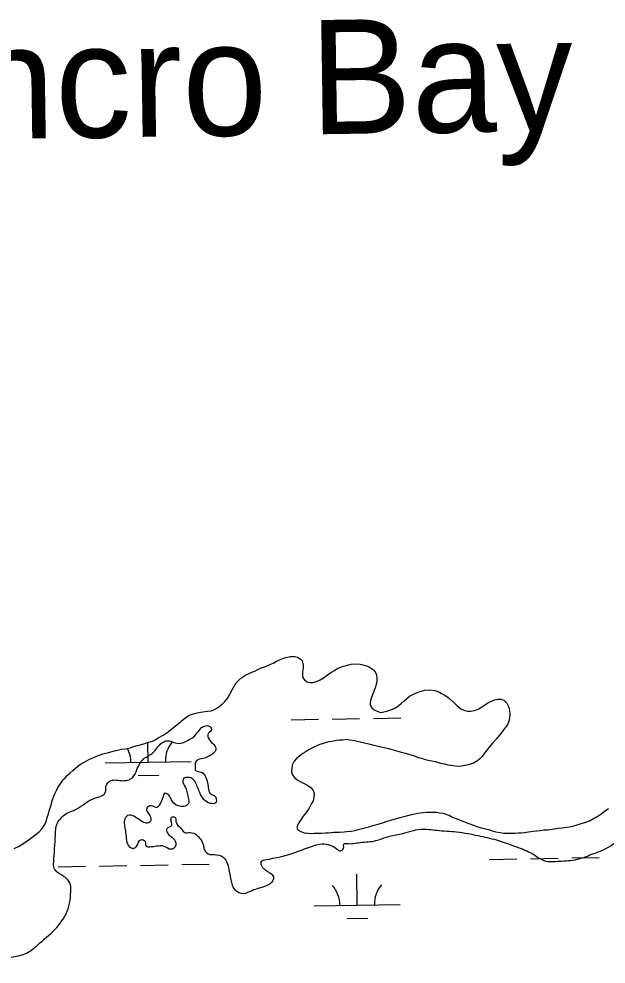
# Model space of a CAD drawing. Extents: x 3887375 to 3925618, y 296674 to 322633.
# Drawn here: x 3905458 to 3906141, y 309503 to 310604 of the extents above; entities that cross this region are included whole.
import ezdxf

# ---------------------------------------------------------------- set-up
doc = ezdxf.new("R2010")
doc.units = 0
for name, color, linetype in [('V-RIVR-EDGE', 7, 'Continuous'), ('V-RIVR-IDEN', 7, 'Continuous'), ('V-WETL-SWMP', 7, 'Continuous')]:
    doc.layers.add(name, color=color, linetype=linetype)

msp = doc.modelspace()

# ---------------------------------------------------------------- linework, layer by layer
at = {"layer": 'V-RIVR-EDGE'}
msp.add_spline([(3904563.6, 310579.8), (3904567.6, 310562.4), (3904567.6, 310546.3), (3904566.7, 310522.5), (3904564.4, 310511), (3904558.6, 310501), (3904553.6, 310491), (3904547.8, 310469.6), (3904544.7, 310458.8), (3904538.5, 310452.7), (3904532.4, 310445), (3904528.5, 310436.2), (3904527, 310427.4), (3904524.6, 310407.1), (3904524.2, 310399), (3904525.7, 310386.3), (3904529.1, 310372.5), (3904528.7, 310356.8), (3904521, 310342.6), (3904514.4, 310333.8), (3904507.5, 310313.5), (3904500.9, 310287.4), (3904495.1, 310262.1), (3904494.7, 310255.5), (3904495, 310249.4), (3904500.4, 310243.2), (3904502.3, 310233.6), (3904504.6, 310217.9), (3904501.1, 310201), (3904486.4, 310177.3), (3904459.1, 310151.6), (3904446, 310140.1), (3904440.2, 310129.4), (3904435.6, 310118.7), (3904435.2, 310104.8), (3904439.8, 310086), (3904445.1, 310063), (3904449.7, 310055.7), (3904453.5, 310053.4), (3904458.5, 310053), (3904478.5, 310058.3), (3904506.5, 310066.7), (3904524.5, 310067), (3904541, 310062.4), (3904559.4, 310053.9), (3904567.9, 310053.1), (3904578.2, 310053.1), (3904588.6, 310055.7), (3904600.1, 310065.3), (3904609.4, 310089.4), (3904618.7, 310103.6), (3904627.1, 310109.4), (3904635.2, 310113.6), (3904646.3, 310121.2), (3904651, 310129.3), (3904656, 310141.5), (3904662.5, 310152.6), (3904671.4, 310160.3), (3904679.8, 310165.6), (3904685.6, 310165.6), (3904693.7, 310165.6), (3904700.9, 310166.7), (3904713.2, 310170.2), (3904727.9, 310183.2), (3904744.8, 310194.7), (3904754.8, 310195.8), (3904765.5, 310195.4), (3904771.6, 310189.2), (3904772.4, 310182.7), (3904766.6, 310168.9), (3904766.6, 310160.1), (3904771.9, 310156.6), (3904780.8, 310159.6), (3904793.8, 310171.1), (3904802.7, 310176.1), (3904812.3, 310176.4), (3904825.3, 310177.2), (3904841.1, 310178.7), (3904848.4, 310178.7), (3904856, 310172.9), (3904867.9, 310169), (3904877.5, 310169.8), (3904885.9, 310164), (3904886.3, 310159.8), (3904883.6, 310154.4), (3904885.9, 310150.2), (3904898.2, 310157.8), (3904905.9, 310155.9), (3904909.3, 310149), (3904909.7, 310137.8), (3904903.9, 310119), (3904894.6, 310105.2), (3904896.5, 310099.9), (3904904.2, 310093.7), (3904925.6, 310079.1), (3904932.9, 310065.6), (3904932.9, 310059.5), (3904929.4, 310052.6), (3904916.3, 310041.5), (3904914.4, 310037.3), (3904919, 310036.9), (3904931.7, 310035.3), (3904934.3, 310027.6), (3904933.6, 310020.3), (3904925.9, 310014.6), (3904916.7, 310014.6), (3904904.8, 310011.6), (3904897.4, 310005.8), (3904895.5, 309999.7), (3904899.3, 309995.8), (3904900.9, 309986.2), (3904896.6, 309979), (3904890.1, 309973.2), (3904888.1, 309964.4), (3904891.2, 309957.5), (3904891.5, 309949.4), (3904890, 309943.3), (3904886.9, 309936.4), (3904888.4, 309932.2), (3904894.6, 309929.1), (3904899.6, 309929.8), (3904916.8, 309934), (3904919.9, 309932.1), (3904920.3, 309924.8), (3904920.6, 309914), (3904925.6, 309907.9), (3904928.7, 309901.7), (3904929.8, 309889.1), (3904928.6, 309884.1), (3904922.5, 309877.2), (3904919.8, 309869.1), (3904919.7, 309860.7), (3904920.9, 309848.8), (3904917, 309843.4), (3904913.9, 309834.2), (3904910, 309820), (3904909.6, 309806.6), (3904909.9, 309784), (3904912.2, 309761.3), (3904909.9, 309748.6), (3904906, 309734.1), (3904897.9, 309726), (3904893.3, 309718.7), (3904892.1, 309712.6), (3904890.9, 309700.3), (3904894.4, 309688.4), (3904906.6, 309673.8), (3904919.2, 309660.7), (3904933.8, 309642.7), (3904934.1, 309636.5), (3904944.8, 309615.8), (3904952.5, 309600.8), (3904961.3, 309591.5), (3904969.3, 309588.1), (3904975.1, 309580.4), (3904982.3, 309570.8), (3904987.3, 309570), (3904997.7, 309573.8), (3905004.2, 309573.8), (3905013, 309568.8), (3905015.7, 309562.2), (3905017.6, 309556.1), (3905024.5, 309551.1), (3905034.5, 309546.1), (3905057.5, 309534.1), (3905069.4, 309531.8), (3905082, 309530.6), (3905090.9, 309530.2), (3905100.1, 309527.5), (3905110, 309524), (3905118.1, 309522.4), (3905135, 309522.4), (3905146.1, 309525.4), (3905165.7, 309540), (3905175, 309551.9), (3905183, 309557.2), (3905190.7, 309559.9), (3905203.8, 309559.8), (3905216.8, 309556.7), (3905230.2, 309551.7), (3905235.2, 309552.1), (3905249.1, 309556.3), (3905256.7, 309555.9), (3905262.5, 309551.3), (3905265.1, 309542), (3905270.1, 309537), (3905277.4, 309537), (3905284.7, 309539.3), (3905295.9, 309545), (3905306.2, 309548.1), (3905318.9, 309553.4), (3905331.2, 309554.2), (3905341.5, 309553), (3905346.9, 309547.6), (3905357.6, 309519.9), (3905364.8, 309508.8), (3905374.8, 309503.8), (3905381.3, 309504.1), (3905394.8, 309508.3), (3905403.2, 309505.2), (3905409.4, 309504.1), (3905419.3, 309508.3), (3905430.9, 309510.2), (3905451.2, 309512), (3905466.6, 309516.2), (3905482.3, 309528.1), (3905502, 309546.1), (3905515.1, 309567.9), (3905517.8, 309580.9), (3905518.2, 309589.4), (3905517.8, 309595.9), (3905513.2, 309603.2), (3905502.5, 309610.5), (3905498.7, 309615.5), (3905498.3, 309622.1), (3905500.3, 309653.9), (3905502.3, 309667), (3905506.5, 309673.1), (3905512.6, 309678.4), (3905524.6, 309683.8), (3905534.6, 309690.3), (3905544.2, 309696), (3905554.9, 309699.8), (3905558.4, 309703.3), (3905559.2, 309710.6), (3905562.6, 309715.6), (3905568, 309717.8), (3905571.1, 309717.8), (3905579.1, 309717), (3905586.1, 309718.2), (3905589.9, 309720.5), (3905595.3, 309730.1), (3905603.4, 309742.7), (3905613.4, 309749.2), (3905618.4, 309754.9), (3905623.8, 309760.7), (3905629.2, 309763.4), (3905643.7, 309760.3), (3905654.9, 309764.1), (3905662.6, 309769.4), (3905673.3, 309780.5), (3905679.9, 309780.1), (3905682.2, 309776.3), (3905678.7, 309772.5), (3905679.8, 309764.4), (3905687.1, 309754), (3905685.9, 309750.6), (3905680.5, 309746.4), (3905674.4, 309743.3), (3905666.3, 309741.4), (3905663.2, 309737.6), (3905663.2, 309733.7), (3905663.2, 309729.5), (3905670.5, 309726.8), (3905675.5, 309720.6), (3905677.8, 309712.6), (3905678.9, 309705.3), (3905681.2, 309701.8), (3905686.2, 309698.7), (3905687.7, 309693.8), (3905687.3, 309691.5), (3905682.3, 309690.3), (3905675.4, 309693), (3905669.3, 309701.1), (3905665.5, 309710.3), (3905657.8, 309720.3), (3905654.4, 309720.7), (3905649.8, 309719.9), (3905648.6, 309717.3), (3905651.3, 309710), (3905654.7, 309697.7), (3905654.7, 309689.6), (3905652.8, 309688.1), (3905646.2, 309686.9), (3905636.3, 309693.1), (3905633.6, 309698.5), (3905627.9, 309702.3), (3905625.2, 309697.4), (3905622.1, 309690.1), (3905618.6, 309685.9), (3905611.7, 309687.8), (3905606.7, 309685.1), (3905610.1, 309676.3), (3905611.3, 309670.5), (3905609.3, 309668.2), (3905605.1, 309667.9), (3905591.7, 309675.6), (3905584.4, 309676.4), (3905580.6, 309671), (3905580.9, 309664.1), (3905582.4, 309654.1), (3905587.8, 309639.1), (3905591.6, 309638.3), (3905595.1, 309641), (3905599.7, 309648.3), (3905604.7, 309646.4), (3905605.4, 309641.4), (3905611.6, 309640.2), (3905618.1, 309641), (3905626.5, 309640.9), (3905635, 309637.5), (3905640, 309640.5), (3905640.8, 309644.4), (3905630.4, 309657.4), (3905630.4, 309661.3), (3905633.1, 309663.2), (3905635.4, 309664.7), (3905635.5, 309674.3), (3905639.3, 309674.7), (3905640.8, 309668.5), (3905645.8, 309662), (3905650.8, 309656.6), (3905657.3, 309656.6), (3905664.6, 309653.9), (3905669.2, 309648.9), (3905672.6, 309642), (3905673.4, 309637), (3905680.6, 309631.2), (3905687.9, 309630.8), (3905697.5, 309626.2), (3905701.3, 309617.7), (3905704.4, 309601.6), (3905709.3, 309590.1), (3905719.3, 309585.8), (3905729.3, 309589.3), (3905746.2, 309595), (3905751.6, 309598.4), (3905754.7, 309604.5), (3905750.8, 309608.8), (3905740.9, 309616.9), (3905739.7, 309620.7), (3905740.5, 309623.4), (3905744.3, 309624.9), (3905778.9, 309633.3), (3905797.3, 309640.1), (3905815, 309643.2), (3905818.8, 309642.4), (3905827.3, 309638.1), (3905831.5, 309635.4), (3905835.7, 309638.1), (3905836.5, 309643.9), (3905838.8, 309643.9), (3905855.3, 309645), (3905873.4, 309647.2), (3905887.2, 309651.8), (3905902.9, 309655.2), (3905925.6, 309660.5), (3905944.4, 309659.3), (3905967.4, 309657.4), (3905992.3, 309653.1), (3906013.8, 309648), (3906040.3, 309638.8), (3906057.2, 309631), (3906068.7, 309624.1), (3906086.7, 309623.3), (3906107.8, 309625.5), (3906124.7, 309631.3), (3906144.3, 309639.7), (3906162.8, 309655), (3906178.5, 309671), (3906195.9, 309695.2), (3906204.7, 309710.9), (3906207.4, 309718.6), (3906216.3, 309724.3), (3906223.2, 309730.4), (3906223.6, 309736.9), (3906219.8, 309746.2), (3906218.7, 309755.4), (3906221.7, 309758.4), (3906232.1, 309762.6), (3906242.1, 309768)], degree=3, dxfattribs=at)
at = {"layer": 'V-WETL-SWMP'}
for p, q in [((3905774.6, 309788), (3905806.6, 309788.5)), ((3905822.6, 309788.8), (3905854.5, 309789.4)), ((3905870.5, 309789.6), (3905902.5, 309790.2)), ((3905608.3, 309738.7), (3905607.9, 309761.5)), ((3905558.3, 309737.8), (3905658.3, 309739.5)), ((3905596.6, 309723.1), (3905620.6, 309723.5)), ((3906005.4, 309625.4), (3906037.4, 309626)), ((3906053.4, 309626.2), (3906085.4, 309626.8)), ((3906101.4, 309627.1), (3906133.4, 309627.6)), ((3905503.5, 309616.8), (3905535.5, 309617.4)), ((3905551.5, 309617.6), (3905583.5, 309618.2)), ((3905599.5, 309618.4), (3905631.5, 309619)), ((3905647.5, 309619.3), (3905679.5, 309619.8)), ((3905851.7, 309572), (3905851.1, 309608)), ((3905801.7, 309571.2), (3905901.7, 309572.9)), ((3905840, 309556.4), (3905863.9, 309556.8))]:
    msp.add_line(p, q, dxfattribs=at)
for points in [[(3905735, 309846.1), (3905739.2, 309848), (3905743.9, 309849.6), (3905746.7, 309850.8), (3905751.1, 309852.7), (3905754.6, 309854.4), (3905757.8, 309856.1), (3905763.2, 309858.4), (3905766.9, 309859.9), (3905773.6, 309861.5), (3905779.2, 309861.6), (3905782.3, 309860.7), (3905785.3, 309859.1), (3905787.4, 309856.5), (3905788.9, 309851.6), (3905788.7, 309847.9), (3905787.8, 309843.2), (3905787.8, 309840.2), (3905788.5, 309836.9), (3905790.2, 309834.4), (3905793, 309832.1), (3905796, 309831.4), (3905800, 309831.4), (3905804.4, 309832.4), (3905808.6, 309834.5), (3905812.3, 309836.9), (3905816.7, 309840), (3905821.8, 309843.3), (3905824.6, 309844.9), (3905828.6, 309847.5), (3905833.4, 309849.7), (3905838.6, 309851.1), (3905844.6, 309852.6), (3905848.6, 309853.1), (3905854.9, 309852.6), (3905859.8, 309851.5), (3905864.9, 309849.9), (3905870.6, 309846.2), (3905872.7, 309843.9), (3905874.1, 309840.4), (3905874.6, 309835.5), (3905874.4, 309832.5), (3905873.3, 309827.6), (3905872.1, 309824.1), (3905870.5, 309820.1), (3905869.2, 309816.4), (3905867.6, 309811.7), (3905866.9, 309808.2), (3905866.7, 309804.9), (3905868.6, 309801.7), (3905871.4, 309799.4), (3905874.7, 309797.8), (3905878.9, 309796.6), (3905882.8, 309797.1), (3905886.3, 309798.1), (3905889.8, 309799.3), (3905894.5, 309801), (3905898.7, 309803.5), (3905902.4, 309806.6), (3905906.3, 309809.9), (3905909.3, 309812.7), (3905912.6, 309815.3), (3905917, 309817.9), (3905920.5, 309819.4), (3905924.9, 309821), (3905930.5, 309822.5), (3905936.1, 309823), (3905941.9, 309821.9), (3905945.9, 309820.7), (3905949.8, 309818.7), (3905952.9, 309817.1), (3905957.1, 309814.3), (3905959.7, 309812), (3905963.2, 309808.7), (3905967.7, 309804.6), (3905972.4, 309800.6), (3905976.8, 309798.6), (3905979.9, 309797.9), (3905984.1, 309797.9), (3905988, 309798.7), (3905992.4, 309800.3), (3905996.9, 309803.2), (3906000.3, 309805.5), (3906004.5, 309808.1), (3906008.9, 309810), (3906011.7, 309811.2), (3906015, 309812), (3906018.9, 309811.8), (3906022.5, 309810.6), (3906025.7, 309807.1), (3906027.2, 309804.1), (3906028.4, 309801.1), (3906029.1, 309798.1), (3906029.3, 309794.8), (3906028.9, 309789.9), (3906028.2, 309786.2), (3906026.9, 309783.1), (3906025, 309780.1), (3906022, 309776.3), (3906020, 309773.5), (3906017.2, 309770)], [(3905452.4, 309638.1), (3905458, 309640.9), (3905463.5, 309644.4), (3905467.3, 309646.8), (3905472.8, 309650.8), (3905476.5, 309653.7), (3905480.9, 309657.2), (3905484.9, 309661.4), (3905487.2, 309664.7), (3905488.8, 309667.5), (3905489.9, 309670.8), (3905490.8, 309674.1), (3905492.2, 309678.5), (3905493.1, 309681.8), (3905494.2, 309685.3), (3905495.4, 309688.6), (3905496.3, 309692.5), (3905497.4, 309696), (3905498.6, 309698.8), (3905499.7, 309701.7), (3905501.5, 309705.6), (3905503.1, 309708.9), (3905505, 309711.7), (3905507.5, 309715.2), (3905509.1, 309718.1), (3905511.7, 309720.4), (3905514.2, 309723), (3905517, 309725.6), (3905520.5, 309728.9), (3905523.3, 309731.2), (3905526.5, 309733.8), (3905529.7, 309736.2), (3905534.4, 309739), (3905540.2, 309741.9), (3905546, 309744.5), (3905549.5, 309745.9), (3905555.5, 309748.3), (3905562.3, 309750), (3905569, 309751.9), (3905574.4, 309752.9), (3905577.4, 309753.6), (3905582.3, 309754.3), (3905587.2, 309755.3), (3905590.5, 309756.3), (3905594.2, 309757.5), (3905599.1, 309758.9), (3905603.3, 309760.1), (3905606.5, 309761.1), (3905613.3, 309763.2), (3905616.3, 309764.6), (3905620, 309766.8), (3905625.6, 309770.1), (3905631.4, 309773.9), (3905636.2, 309777.9), (3905641.6, 309781.9), (3905646.2, 309785.9), (3905649, 309788.2), (3905652, 309790.6), (3905656.2, 309793.2), (3905659.9, 309794.6), (3905665.5, 309796.1), (3905672, 309797), (3905677.4, 309797.8), (3905681.8, 309798.5), (3905684.8, 309799.7), (3905689.2, 309801.9), (3905694.8, 309806.6), (3905697.6, 309809.4), (3905701, 309813.4), (3905703.5, 309817.8), (3905706.1, 309822.7), (3905709.3, 309828.1), (3905710.9, 309831), (3905713.7, 309834), (3905717.2, 309837.1), (3905722, 309840.4), (3905726, 309841.8), (3905728.8, 309843.5), (3905732.3, 309844.7), (3905735, 309846.1)], [(3906017.2, 309770), (3906013.3, 309765.3), (3906009.3, 309760.8), (3906005.4, 309755.9), (3906002.6, 309752.4), (3905999.9, 309748.9), (3905997.1, 309745.3), (3905994.3, 309742.3), (3905991.5, 309740.2), (3905986.9, 309737.6), (3905981.3, 309735.4), (3905975, 309734.2), (3905971.3, 309733.7), (3905965.5, 309733.9), (3905960.6, 309734.8), (3905957.5, 309735.2), (3905953.8, 309736.1), (3905948.9, 309737), (3905944.2, 309738.4), (3905938.6, 309739.7), (3905934.4, 309740.4), (3905931.3, 309741.3), (3905926.7, 309742.9), (3905923.2, 309743.8), (3905918.3, 309745.4), (3905912.2, 309747.4), (3905904.9, 309749.5), (3905897.9, 309751.5), (3905893.9, 309752.7), (3905888.6, 309754), (3905883.2, 309755.4), (3905877.6, 309756.5), (3905871.3, 309758.1), (3905867.1, 309759.2), (3905861.7, 309760.3), (3905854.9, 309761.9), (3905848.6, 309763.3), (3905842.5, 309764.1), (3905839.5, 309764.8), (3905834.6, 309764.3), (3905830.9, 309764.3), (3905827.8, 309764), (3905822.2, 309762.8), (3905818.3, 309762.1), (3905812.2, 309760.2), (3905808.3, 309759), (3905805.5, 309757.8), (3905799.7, 309755.4), (3905794.6, 309752.6), (3905791.1, 309750.4), (3905788.5, 309748.5), (3905784.4, 309745.7), (3905781.1, 309742.9), (3905778.1, 309739.6), (3905776.1, 309735.1), (3905775.4, 309732.1), (3905775.2, 309727.9), (3905775.9, 309724.2), (3905778.7, 309720.7), (3905781.8, 309718.2), (3905785.1, 309716.1), (3905790.7, 309713.3), (3905794, 309711.5), (3905798, 309708.5), (3905800.3, 309705.5), (3905801.5, 309702), (3905801.1, 309697.8), (3905800.4, 309693.6), (3905798.6, 309690.3), (3905795.6, 309684.9), (3905792.1, 309680), (3905788.9, 309675.8), (3905785.9, 309671.3), (3905783.1, 309666.9), (3905781.5, 309662.9), (3905782.7, 309659.6), (3905786, 309657.8), (3905790, 309656.2), (3905794.2, 309655.8), (3905798.2, 309655.6), (3905801.2, 309655.8), (3905805.4, 309655.9), (3905809.6, 309655.9), (3905814.9, 309656.4), (3905818.4, 309656.4), (3905824.5, 309657.2), (3905831, 309657.2), (3905836.4, 309657.5), (3905839.4, 309657.8), (3905844.6, 309658.3), (3905849, 309659), (3905852.9, 309660.2), (3905857.4, 309661.2), (3905862, 309662.4), (3905865, 309663.3), (3905869.7, 309664.8), (3905876, 309666.5), (3905882.3, 309668.4), (3905885.5, 309669.3), (3905890.9, 309671), (3905897.4, 309672.9)], [(3905897.4, 309672.9), (3905901.6, 309674.1), (3905904.6, 309675.1), (3905912, 309677), (3905915.1, 309677.5), (3905922.1, 309679), (3905927.9, 309679.9), (3905932.3, 309680.4), (3905935.6, 309680.5), (3905940, 309680.5), (3905944.2, 309680.3), (3905947.5, 309679.6), (3905951.7, 309679), (3905955.4, 309677.8), (3905958.5, 309676.7), (3905962.7, 309674.6), (3905965.7, 309673.5), (3905968.8, 309672.1), (3905972.5, 309670.7), (3905977.2, 309668.9), (3905982.8, 309666.9), (3905987.9, 309664.8), (3905992.2, 309663.4), (3905995.9, 309662.3), (3906000.8, 309660.9), (3906005.5, 309659.6), (3906009.9, 309658.2), (3906013, 309657.5), (3906017.9, 309656.6), (3906022.5, 309656), (3906026.3, 309656), (3906030.9, 309656), (3906035.1, 309655.8), (3906039.3, 309656.1), (3906042.4, 309656.1), (3906046.3, 309656.6), (3906051, 309657.4), (3906056.6, 309658.1), (3906060.3, 309658.6), (3906064.7, 309659.1), (3906068.9, 309659.6), (3906073.1, 309659.9), (3906078.7, 309660.6), (3906085.5, 309661.6), (3906090.4, 309662.1), (3906095.5, 309662.9), (3906098.8, 309663.4), (3906102.7, 309664.1), (3906106.4, 309665.3), (3906109.9, 309666.2), (3906113.9, 309667.4), (3906117.8, 309668.9), (3906122, 309670.3), (3906126.7, 309672.9), (3906129.7, 309674.6), (3906133.9, 309677.4), (3906139.2, 309681.2), (3906144.3, 309684.7)]]:
    msp.add_lwpolyline(points, dxfattribs=at)
for centre, start, end in [((3905553.1, 309738.2), 0.2115, 27.9166), ((3905663.5, 309740.1), 140.2115, 181.7552), ((3905796.4, 309571.6), 0.2115, 41.7552), ((3905906.9, 309573.4), 140.2115, 181.7552)]:
    msp.add_arc(centre, 35.2, start, end, dxfattribs=at)

# ---------------------------------------------------------------- texts
at = {"layer": 'V-RIVR-IDEN'}
msp.add_text('Carencro Bay', height=133, rotation=0.8351, dxfattribs=at).set_placement((3905016.3, 310458.2))

doc.saveas('drawing.dxf')
